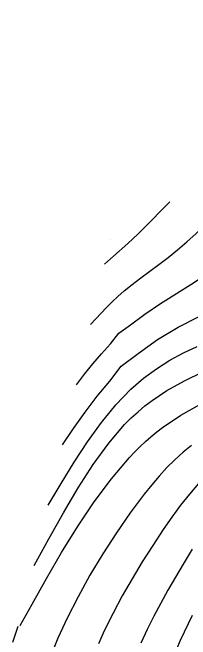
# Model space of a CAD drawing. Extents: x 2356077 to 2359823, y 225951 to 227822.
# Drawn here: x 2356519.3 to 2356540.3, y 227739.1 to 227813.2 of the extents above; entities that cross this region are included whole.
import ezdxf

# ---------------------------------------------------------------- set-up
doc = ezdxf.new("R2010")
doc.units = 0
for name, color, linetype in [('DTM Contours Major', 7, 'Continuous'), ('DTM Contours Minor', 7, 'Continuous'), ('PH Exist DTM Point', 7, 'Continuous')]:
    doc.layers.add(name, color=color, linetype=linetype)

msp = doc.modelspace()

# ---------------------------------------------------------------- linework, layer by layer
at = {"layer": 'DTM Contours Major'}
for points in [[(2356528.49, 227776.362), (2356529.112, 227777.038), (2356529.741, 227777.711), (2356530.383, 227778.379), (2356531.045, 227779.039), (2356531.735, 227779.689), (2356532.459, 227780.326), (2356533.425, 227781.11), (2356534.443, 227781.884), (2356536.586, 227783.46), (2356537.687, 227784.292), (2356538.789, 227785.173), (2356539.894, 227786.122), (2356540.996, 227787.131), (2356542.104, 227788.198), (2356543.224, 227789.319), (2356544.365, 227790.49), (2356545.534, 227791.709), (2356547.074, 227793.326), (2356550.292, 227796.726), (2356555.313, 227802.063)], [(2356520.175, 227740.765), (2356521.575, 227743.3), (2356523.27, 227746.316), (2356525.065, 227749.389), (2356526.951, 227752.437), (2356528.921, 227755.38), (2356530.969, 227758.136), (2356533.086, 227760.624), (2356533.711, 227761.283), (2356534.344, 227761.915), (2356534.989, 227762.52), (2356535.647, 227763.101), (2356536.322, 227763.658), (2356537.016, 227764.194), (2356539.192, 227765.66), (2356541.512, 227766.949)], [(2356519.888, 227740.655), (2356519.267, 227738.773)]]:
    msp.add_lwpolyline(points, dxfattribs=at)
at = {"layer": 'DTM Contours Minor'}
for points in [[(2356526.827, 227769.243), (2356527.787, 227770.479), (2356528.765, 227771.704), (2356529.78, 227772.91), (2356530.85, 227774.086), (2356531.827, 227775.357), (2356533.229, 227776.308), (2356534.931, 227777.599), (2356536.767, 227778.836), (2356540.671, 227781.308), (2356542.657, 227782.624), (2356544.609, 227784.048), (2356546.514, 227785.623), (2356548.37, 227787.336), (2356550.206, 227789.172), (2356552.048, 227791.119), (2356553.924, 227793.163), (2356555.863, 227795.291), (2356558.456, 227798.108), (2356561.17, 227801.021), (2356563.981, 227804.011), (2356566.865, 227807.058), (2356572.754, 227813.249)], [(2356530.153, 227783.482), (2356531.213, 227784.446), (2356532.894, 227785.931), (2356533.515, 227786.5), (2356534.157, 227787.111), (2356534.817, 227787.759), (2356535.595, 227788.538), (2356536.95, 227789.925), (2356537.871, 227790.877)], [(2356525.164, 227762.123), (2356526.492, 227764.078), (2356527.849, 227766.006), (2356529.263, 227767.881), (2356530.764, 227769.678), (2356532.116, 227771.446), (2356534.14, 227772.929), (2356536.437, 227774.587), (2356538.876, 227776.037), (2356541.356, 227777.293)], [(2356523.501, 227755.004), (2356525.029, 227757.562), (2356526.573, 227760.073), (2356528.151, 227762.49), (2356529.779, 227764.767), (2356531.473, 227766.855), (2356533.25, 227768.708), (2356534.749, 227770.005), (2356536.298, 227771.139), (2356537.883, 227772.13), (2356539.49, 227772.999), (2356541.105, 227773.766)], [(2356521.838, 227747.884), (2356523.552, 227751.027), (2356525.278, 227754.107), (2356527.027, 227757.061), (2356528.811, 227759.826), (2356530.641, 227762.338), (2356532.529, 227764.534), (2356533.314, 227765.322), (2356534.114, 227766.054), (2356534.932, 227766.736), (2356535.773, 227767.375), (2356536.641, 227767.977), (2356537.538, 227768.549), (2356539.607, 227769.711), (2356541.794, 227770.76)], [(2356540.453, 227762.077), (2356539.436, 227761.253), (2356538.466, 227760.374), (2356537.531, 227759.44), (2356536.622, 227758.449), (2356535.728, 227757.4), (2356534.839, 227756.291), (2356533.188, 227754.086), (2356531.549, 227751.722), (2356529.953, 227749.247), (2356528.431, 227746.711), (2356527.014, 227744.161), (2356525.733, 227741.648), (2356525.17, 227740.457), (2356524.642, 227739.279), (2356524.143, 227738.105)], [(2356541.266, 227757.569), (2356540.19, 227756.321), (2356539.145, 227754.991), (2356538.12, 227753.588), (2356537.104, 227752.123), (2356535.852, 227750.24), (2356534.616, 227748.295), (2356533.412, 227746.303), (2356532.257, 227744.28), (2356531.169, 227742.243), (2356530.163, 227740.208), (2356529.427, 227738.59)], [(2356540.538, 227749.803), (2356539.437, 227748.009), (2356538.535, 227746.493), (2356537.655, 227744.968), (2356536.802, 227743.428), (2356535.978, 227741.871), (2356535.186, 227740.293), (2356534.432, 227738.69)], [(2356540.533, 227741.94), (2356540.041, 227740.957), (2356539.566, 227739.975), (2356539.11, 227738.987), (2356538.67, 227737.989), (2356537.888, 227736.059), (2356537.191, 227734.079), (2356536.6, 227732.057), (2356536.139, 227730), (2356535.831, 227727.916), (2356535.699, 227725.811), (2356535.708, 227724.656), (2356535.775, 227723.488), (2356535.898, 227722.299), (2356536.076, 227721.082), (2356536.309, 227719.828), (2356536.594, 227718.527), (2356537.507, 227715.087), (2356538.644, 227711.428), (2356539.91, 227707.668), (2356541.214, 227703.923)]]:
    msp.add_lwpolyline(points, dxfattribs=at)
at = {"layer": 'PH Exist DTM Point'}
for p, q in [((2356530.825, 227786.358), (2356530.825, 227786.358)), ((2356533.191, 227764.568), (2356533.191, 227764.568)), ((2356520.154, 227740.676), (2356520.154, 227740.676))]:
    msp.add_line(p, q, dxfattribs=at)

doc.saveas('drawing.dxf')
